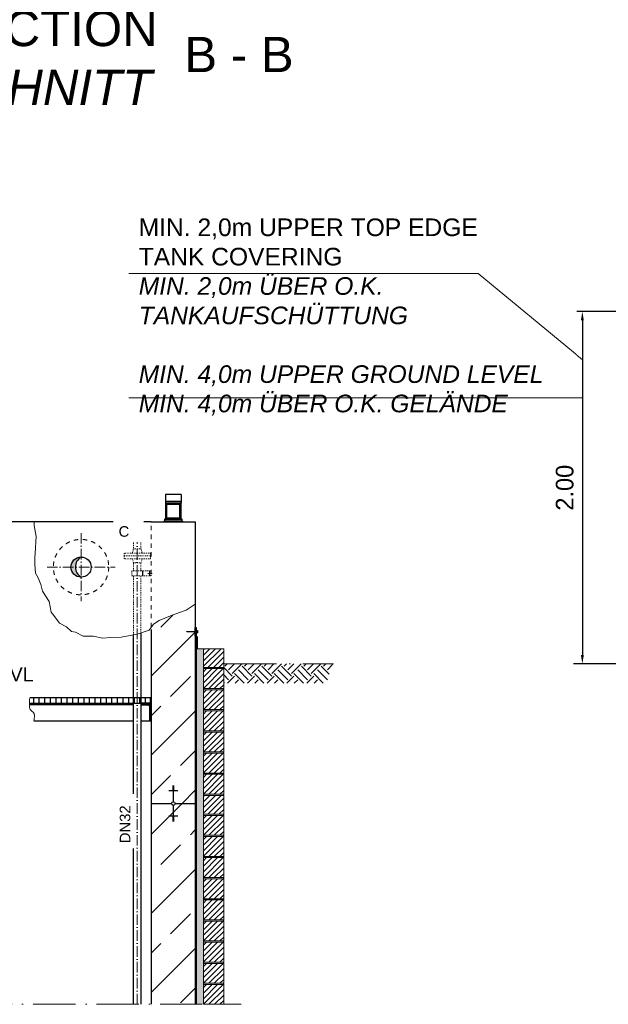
# Model space of a CAD drawing. Header units: millimetres. Extents: x -48448 to 452754, y -13941 to 17062.
# Tile 273 of 458: x 19985 to 23327, y 2463 to 8051. Entities that reach past the tile are written whole.
import ezdxf

# ---------------------------------------------------------------- set-up
doc = ezdxf.new("R2010")
doc.units = ezdxf.units.MM
doc.linetypes.add('ACAD_ISO10W100', pattern=[18, 12, -3, 0, -3])
doc.linetypes.add('JIS_02_1.0', pattern=[2, 1, -1])
doc.layers.add('0_0_1_im Papierbereich gezeichnet', color=7, linetype='Continuous')
doc.layers.add('Beschriftung', color=7, linetype='Continuous')
doc.layers.add('Bemaßung', color=7, linetype='Continuous', lineweight=13)
doc.styles.add('LBB3.5M1000', font='isocp.shx', dxfattribs={"height": 3.5})
doc.dimstyles.new('DIN', dxfattribs={"dimtxt": 2.5, "dimasz": 2.5, "dimexe": 1.25, "dimexo": 0.625, "dimtad": 1, "dimtih": 1, "dimdec": 4, "dimdsep": 46, "dimlunit": 6, "dimtxsty": 'Standard', "dimcen": 2.5, "dimadec": 0, "dimazin": 0, "dimtfac": 1, "dimtdec": 4, "dimtmove": 0, "dimatfit": 3, "dimfxl": 0, "dimtvp": 1, "dimtolj": 1, "dimtzin": 0, "dimarcsym": 0})
pattern_1 = [(45, (-72553.1, 42151.86), (-224.5064, 224.5064), []), (45, (-72328.6, 42151.86), (-224.5064, 224.5064), [158.75, -79.375])]

# ---------------------------------------------------------------- blocks, each defined once
blk = doc.blocks.new('*D31')
at = {"layer": 'Bemaßung', "color": 0, "lineweight": -2, "transparency": 16777216}
for p, q in [((23402.7, 6394.8), (23129.3, 6394.8)), ((23179.3, 6344.8), (23179.3, 4444.8)), ((23449.3, 4394.8), (23129.3, 4394.8))]:
    blk.add_line(p, q, dxfattribs=at)
at = {"layer": 'Bemaßung', "color": 0, "transparency": 16777216}
for points in [[(23171, 6344.8), (23187.7, 6344.8), (23179.3, 6394.8)], [(23171, 4444.8), (23187.7, 4444.8), (23179.3, 4394.8)]]:
    blk.add_solid(points, dxfattribs=at)
at = {"layer": 'DEFPOINTS', "color": 0, "transparency": 16777216}
for p in [(23802.7, 6394.8), (23179.3, 4394.8), (23849.3, 4394.8)]:
    blk.add_point(p, dxfattribs=at)
at = {"layer": 'Bemaßung', "color": 0, "transparency": 16777216, "insert": (23079.3, 5394.8), "char_height": 100, "attachment_point": 5, "rotation": 90}
blk.add_mtext('\\A1;2.00', dxfattribs=at)

msp = doc.modelspace()

# ---------------------------------------------------------------- hatches: boundary and pattern name
at = {"lineweight": 9}
h = msp.add_hatch(dxfattribs=at)
h.set_pattern_fill('ANSI31', color=256)
h.set_pattern_definition([(45, (-72553.1127, 42551.864), (-2.24506403, 2.24506403), [])])
h.paths.add_polyline_path([(20812.027, 5307.086), (20902.027, 5307.086), (20902.027, 5217.086), (20812.027, 5217.086)])
h.paths.add_polyline_path([(20819.127, 5299.986), (20819.127, 5224.186), (20894.927, 5224.186), (20894.927, 5299.986)], flags=16)
h = msp.add_hatch(color=256)
h.dxf.hatch_style = 1
h.paths.add_polyline_path([(20333.308, 5001.447, 0.41421356), (20276.158, 4944.297, 0.41421356), (20333.308, 4887.147, -0.56717824)])
h = msp.add_hatch()
h.set_pattern_fill('ANSI33', color=256, scale=50)
h.set_pattern_definition(pattern_1)
h.paths.add_polyline_path([(20862.027, 3691.18), (20857.027, 3691.18), (20857.027, 3687.66), (20862.027, 3687.66)], flags=16)
edge = h.paths.add_edge_path()
edge.add_line((20982.027, 4734.109), (20930.145, 4699.323))
edge.add_line((20930.145, 4699.323), (20892.486, 4685.71))
edge.add_line((20892.486, 4685.71), (20841.536, 4667.584))
edge.add_line((20841.536, 4667.584), (20777.294, 4640.313))
edge.add_line((20777.294, 4640.313), (20744.066, 4621.178))
edge.add_line((20744.066, 4621.178), (20731.882, 4603.537))
edge.add_line((20731.882, 4603.537), (20732.027, 3602.086))
edge.add_line((20732.027, 3602.086), (20846.674, 3602.086))
edge.add_arc((20857.027, 3602.086), 10.353, 0, 180, ccw=False)
edge.add_line((20867.379, 3602.086), (20982.027, 3602.086))
edge.add_line((20982.027, 3602.086), (20982.027, 4734.109))
h = msp.add_hatch(color=250)
h.dxf.hatch_style = 1
h.paths.add_polyline_path([(20982.027, 4601.439), (20987.034, 4601.439), (20987.034, 4579.044), (20982.03, 4579.044)])
h.paths.add_polyline_path([(20982.03, 4579.044), (20987.034, 4579.044), (20987.034, 4575.904), (20982.031, 4575.904)])
h.paths.add_polyline_path([(20982.031, 4575.904), (20987.034, 4575.904), (20987.034, 4568.06), (20987.034, 4553.51), (20993.027, 4547.517), (20993.027, 4481.086), (20988.027, 4481.086), (20988.027, 4545.446), (20982.034, 4551.439)])
at = {"lineweight": 5}
h = msp.add_hatch(dxfattribs=at)
h.set_pattern_fill('ANSI31', color=256, scale=0.4, style=0)
h.set_pattern_definition([(45, (1163.9487, -5581.0108), (-0.89802561, 0.89802561), [])])
h.paths.add_polyline_path([(20987.034, 4575.904), (20934.527, 4575.904), (20934.527, 4579.044), (20987.034, 4579.044)])
at = {"lineweight": 18}
h = msp.add_hatch(dxfattribs=at)
h.set_pattern_fill('ANSI31', color=0, scale=7, style=0)
h.set_pattern_definition([(45, (-3148.635, 194.601), (-15.715448, 15.715448), [])])
h.paths.add_polyline_path([(21143.027, 4481.086), (21028.027, 4481.086), (21028.027, 4375.086), (21143.027, 4375.086)])
h = msp.add_hatch(dxfattribs=at)
h.set_pattern_fill('ANSI31', color=0, scale=7, style=0)
h.set_pattern_definition([(45, (-66368.138, 42017.753), (-15.715448, 15.715448), [])])
h.paths.add_polyline_path([(21143.027, 4368.086), (21028.027, 4368.086), (21028.027, 4255.086), (21143.027, 4255.086)])
at = {"linetype": 'ACAD_ISO10W100', "lineweight": 13, "ltscale": 25}
h = msp.add_hatch(dxfattribs=at)
h.set_pattern_fill('EARTH', color=253, scale=12.5, angle=45, style=0)
h.set_pattern_definition([(45, (-4627.09, 41944.55), (7e-15, 112.2532), [79.375, -79.375]), (45, (-4648.14, 41965.594), (7e-15, 112.2532), [79.375, -79.375]), (45, (-4669.186, 41986.64), (7e-15, 112.2532), [79.375, -79.375]), (135, (-4669.186, 42000.67), (-112.2532, 7e-15), [79.375, -79.375]), (135, (-4648.14, 42021.72), (-112.2532, 7e-15), [79.375, -79.375]), (135, (-4627.09, 42042.77), (-112.2532, 7e-15), [79.375, -79.375])])
h.paths.add_polyline_path([(21762.54, 4394.769), (21725.637, 4285.681), (21143.027, 4285.681), (21143.027, 4394.769)])
at = {"lineweight": 18}
h = msp.add_hatch(dxfattribs=at)
h.set_pattern_fill('ANSI31', color=0, scale=7, style=0)
h.set_pattern_definition([(45, (-66368.138, 41897.753), (-15.715448, 15.715448), [])])
h.paths.add_polyline_path([(21143.027, 4248.086), (21028.027, 4248.086), (21028.027, 4135.086), (21143.027, 4135.086)])
h = msp.add_hatch()
h.set_pattern_fill('ANSI31', color=256, scale=10, angle=45)
h.set_pattern_definition([(90, (-64803.486, 42521.864), (-31.75, 5e-15), [])])
h.paths.add_polyline_path([(20041.385, 4180.53), (20040.941, 4172.086), (20727.027, 4172.086), (20727.027, 4202.086), (20043.896, 4202.086), (20042.59, 4199.802), (20041.385, 4192.575)])
at = {"lineweight": 9}
h = msp.add_hatch(dxfattribs=at)
h.set_pattern_fill('ANSI31', color=256)
h.set_pattern_definition([(45, (-64803.4856, 42521.864), (-2.24506403, 2.24506403), [])])
edge = h.paths.add_edge_path()
edge.add_line((20673.467, 4172.086), (20673.467, 4162.086))
edge.add_line((20673.467, 4162.086), (20712.027, 4162.086))
edge.add_arc((20712.027, 4152.086), 10, 0, 90, ccw=False)
edge.add_line((20722.027, 4152.086), (20722.027, 4077.086))
edge.add_arc((20727.027, 4077.086), 5, 180, 270)
edge.add_line((20727.027, 4072.086), (20732.027, 4072.086))
edge.add_line((20732.027, 4072.086), (20732.027, 4172.086))
edge.add_line((20732.027, 4172.086), (20673.467, 4172.086))
at = {"lineweight": 18}
h = msp.add_hatch(dxfattribs=at)
h.set_pattern_fill('ANSI31', color=0, scale=7, style=0)
h.set_pattern_definition([(45, (-66368.138, 41777.753), (-15.715448, 15.715448), [])])
h.paths.add_polyline_path([(21143.027, 4128.086), (21028.027, 4128.086), (21028.027, 4015.086), (21143.027, 4015.086)])
h = msp.add_hatch(dxfattribs=at)
h.set_pattern_fill('ANSI31', color=0, scale=7, style=0)
h.set_pattern_definition([(45, (-66368.138, 41657.753), (-15.715448, 15.715448), [])])
h.paths.add_polyline_path([(21143.027, 4008.086), (21028.027, 4008.086), (21028.027, 3895.086), (21143.027, 3895.086)])
h = msp.add_hatch(dxfattribs=at)
h.set_pattern_fill('ANSI31', color=0, scale=7, style=0)
h.set_pattern_definition([(45, (-66368.138, 41537.753), (-15.715448, 15.715448), [])])
h.paths.add_polyline_path([(21143.027, 3888.086), (21028.027, 3888.086), (21028.027, 3775.086), (21143.027, 3775.086)])
h = msp.add_hatch(dxfattribs=at)
h.set_pattern_fill('ANSI31', color=0, scale=7, style=0)
h.set_pattern_definition([(45, (-66368.138, 41417.753), (-15.715448, 15.715448), [])])
h.paths.add_polyline_path([(21143.027, 3768.086), (21028.027, 3768.086), (21028.027, 3655.086), (21143.027, 3655.086)])
h = msp.add_hatch(dxfattribs=at)
h.set_pattern_fill('ANSI31', color=0, scale=7, style=0)
h.set_pattern_definition([(45, (-3148.635, -638.399), (-15.715448, 15.715448), [])])
h.paths.add_polyline_path([(21143.027, 3648.086), (21028.027, 3648.086), (21028.027, 3542.086), (21143.027, 3542.086)])
h = msp.add_hatch()
h.set_pattern_fill('ANSI33', color=256, scale=50)
h.set_pattern_definition(pattern_1)
h.paths.add_polyline_path([(20857.027, 3530.592), (20857.027, 3527.072), (20862.027, 3527.072), (20882.027, 3530.592)], flags=16)
edge = h.paths.add_edge_path()
edge.add_line((20732.027, 2462.632), (20982.027, 2462.632))
edge.add_line((20982.027, 2462.632), (20982.027, 3602.086))
edge.add_line((20982.027, 3602.086), (20867.379, 3602.086))
edge.add_arc((20857.027, 3602.086), 10.353, -180, 0, ccw=False)
edge.add_line((20846.674, 3602.086), (20732.027, 3602.086))
edge.add_line((20732.027, 3602.086), (20732.027, 2462.632))
h = msp.add_hatch(dxfattribs=at)
h.set_pattern_fill('ANSI31', color=0, scale=7, style=0)
h.set_pattern_definition([(45, (-66368.138, 41184.753), (-15.715448, 15.715448), [])])
h.paths.add_polyline_path([(21143.027, 3535.086), (21028.027, 3535.086), (21028.027, 3422.086), (21143.027, 3422.086)])
h = msp.add_hatch(dxfattribs=at)
h.set_pattern_fill('ANSI31', color=0, scale=7, style=0)
h.set_pattern_definition([(45, (-66368.138, 41064.753), (-15.715448, 15.715448), [])])
h.paths.add_polyline_path([(21143.027, 3415.086), (21028.027, 3415.086), (21028.027, 3302.086), (21143.027, 3302.086)])
h = msp.add_hatch(dxfattribs=at)
h.set_pattern_fill('ANSI31', color=0, scale=7, style=0)
h.set_pattern_definition([(45, (-66368.138, 40944.753), (-15.715448, 15.715448), [])])
h.paths.add_polyline_path([(21143.027, 3295.086), (21028.027, 3295.086), (21028.027, 3182.086), (21143.027, 3182.086)])
h = msp.add_hatch(dxfattribs=at)
h.set_pattern_fill('ANSI31', color=0, scale=7, style=0)
h.set_pattern_definition([(45, (-66368.138, 40824.753), (-15.715448, 15.715448), [])])
h.paths.add_polyline_path([(21143.027, 3175.086), (21028.027, 3175.086), (21028.027, 3062.086), (21143.027, 3062.086)])
h = msp.add_hatch(dxfattribs=at)
h.set_pattern_fill('ANSI31', color=0, scale=7, style=0)
h.set_pattern_definition([(45, (-66368.138, 40704.753), (-15.715448, 15.715448), [])])
h.paths.add_polyline_path([(21143.027, 3055.086), (21028.027, 3055.086), (21028.027, 2942.086), (21143.027, 2942.086)])
h = msp.add_hatch(dxfattribs=at)
h.set_pattern_fill('ANSI31', color=0, scale=7, style=0)
h.set_pattern_definition([(45, (-66368.138, 40584.753), (-15.715448, 15.715448), [])])
h.paths.add_polyline_path([(21143.027, 2935.086), (21028.027, 2935.086), (21028.027, 2822.086), (21143.027, 2822.086)])
h = msp.add_hatch(dxfattribs=at)
h.set_pattern_fill('ANSI31', color=0, scale=7, style=0)
h.set_pattern_definition([(45, (-66368.138, 40464.753), (-15.715448, 15.715448), [])])
h.paths.add_polyline_path([(21143.027, 2815.086), (21028.027, 2815.086), (21028.027, 2702.086), (21143.027, 2702.086)])
h = msp.add_hatch(dxfattribs=at)
h.set_pattern_fill('ANSI31', color=0, scale=7, style=0)
h.set_pattern_definition([(45, (-66368.138, 40344.753), (-15.715448, 15.715448), [])])
h.paths.add_polyline_path([(21143.027, 2695.086), (21028.027, 2695.086), (21028.027, 2582.086), (21143.027, 2582.086)])
h = msp.add_hatch(dxfattribs=at)
h.set_pattern_fill('ANSI31', color=0, scale=7, style=0)
h.set_pattern_definition([(45, (-66368.138, 40224.753), (-15.715448, 15.715448), [])])
h.paths.add_polyline_path([(21143.027, 2575.086), (21028.027, 2575.086), (21028.027, 2462.632), (21143.027, 2462.632)])
at = {"layer": 'Bemaßung', "lineweight": 5}
h = msp.add_hatch(dxfattribs=at)
h.set_pattern_fill('AR-SAND', color=256, scale=0.25)
h.set_pattern_definition([(37.5, (-7e-12, -1747.711), (-0.400008, 12.235331), [0, -9.652, 0, -10.795, 0, -10.31875]), (7.5, (-7e-12, -1747.711), (11.238082, 17.920628), [0, -5.207, 0, -8.6995, 0, -3.33375]), (327.5, (-7.81, -1747.711), (19.774809, 0.0359296), [0, -3.175, 0, -11.43, 0, -14.9225]), (317.5, (-7.81, -1747.711), (19.088911, 5.573233), [0, -1.5875, 0, -7.493, 0, -8.5725])])
h.paths.add_polyline_path([(20988.027, 2462.632), (21028.027, 2462.632), (21028.027, 4481.086), (20988.027, 4481.086)])

# ---------------------------------------------------------------- linework, layer by layer
for p, q in [((20902.027, 5357.086), (20812.027, 5357.086)), ((20812.027, 5357.086), (20812.027, 5307.086)), ((20902.027, 5317.086), (20812.027, 5317.086)), ((20902.027, 5357.086), (20902.027, 5307.086)), ((20732.027, 5202.086), (19132.027, 5202.086)), ((20732.027, 5202.086), (20982.027, 5202.086)), ((20807.027, 5207.086), (20802.027, 5202.086)), ((20807.027, 5217.086), (20807.027, 5207.086)), ((20907.027, 5217.086), (20807.027, 5217.086)), ((20807.027, 5207.086), (20907.027, 5207.086)), ((20907.027, 5207.086), (20907.027, 5217.086)), ((20907.027, 5207.086), (20912.027, 5202.086)), ((20982.027, 5202.086), (20982.027, 2462.632)), ((20682.435, 4923.147), (20682.435, 4893.925)), ((20722.027, 4923.147), (20722.027, 4893.925)), ((20732.027, 4589.256), (20732.027, 2462.632)), ((20631.067, 2462.632), (20631.067, 4559.908)), ((20673.467, 4570.639), (20673.467, 2462.632)), ((20631.067, 4162.086), (20040.783, 4162.086)), ((20064.613, 4072.086), (20631.067, 4072.086)), ((20673.467, 4072.086), (20727.027, 4072.086)), ((20862.027, 3701.739), (20852.027, 3701.739)), ((20862.027, 3698.22), (20852.027, 3698.22)), ((20862.027, 3694.7), (20852.027, 3694.7)), ((20862.027, 3691.18), (20852.027, 3691.18)), ((20857.027, 3702.086), (20857.027, 3612.439)), ((20882.027, 3673.58), (20832.027, 3673.58)), ((20862.027, 3687.66), (20852.027, 3687.66)), ((20862.027, 3684.14), (20852.027, 3684.14)), ((20862.027, 3680.62), (20852.027, 3680.62)), ((20862.027, 3677.1), (20852.027, 3677.1)), ((20732.027, 3602.086), (20846.674, 3602.086)), ((20857.027, 3591.734), (20857.027, 3502.086)), ((20867.379, 3602.086), (20982.027, 3602.086)), ((20882.027, 3530.592), (20832.027, 3530.592)), ((20862.027, 3527.072), (20852.027, 3527.072)), ((20862.027, 3523.552), (20852.027, 3523.552)), ((20862.027, 3520.032), (20852.027, 3520.032)), ((20862.027, 3516.513), (20852.027, 3516.513)), ((20862.027, 3512.993), (20852.027, 3512.993)), ((20862.027, 3509.473), (20852.027, 3509.473)), ((20862.027, 3505.953), (20852.027, 3505.953)), ((20862.027, 3502.433), (20852.027, 3502.433))]:
    msp.add_line(p, q)
at = {"linetype": 'JIS_02_1.0', "lineweight": 18, "ltscale": 25}
msp.add_line((20731.882, 4603.537), (20732.027, 5202.086), dxfattribs=at)
at = {"linetype": 'ACAD_ISO10W100', "lineweight": 18, "ltscale": 5}
for p, q in [((20652.267, 2462.632), (20652.267, 5167.668)), ((20333.308, 5137.525), (20333.308, 4751.069)), ((20140.08, 4944.297), (20526.536, 4944.297))]:
    msp.add_line(p, q, dxfattribs=at)
at = {"linetype": 'JIS_02_1.0', "lineweight": 5, "ltscale": 5}
for p, q in [((20631.067, 5047.997), (20624.267, 5023.997)), ((20631.067, 5047.997), (20673.467, 5047.997)), ((20673.467, 5047.997), (20680.267, 5023.997)), ((20631.067, 4967.997), (20624.267, 4991.997)), ((20673.467, 4967.997), (20680.267, 4991.997)), ((20631.067, 4923.147), (20631.067, 4967.997)), ((20631.067, 4967.997), (20673.467, 4967.997)), ((20673.467, 4967.997), (20673.467, 4923.147)), ((20631.067, 4559.908), (20631.067, 4893.925)), ((20673.467, 4893.925), (20673.467, 4570.639))]:
    msp.add_line(p, q, dxfattribs=at)
at = {"color": 253, "linetype": 'JIS_02_1.0', "lineweight": 9, "ltscale": 25}
msp.add_line((20712.062, 4908.536), (20761.914, 4908.536), dxfattribs=at)
at = {"linetype": 'JIS_02_1.0', "lineweight": 25, "ltscale": 50}
msp.add_line((20986.027, 2462.632), (20986.027, 4547.446), dxfattribs=at)
at = {"lineweight": 9}
for p, q in [((20988.027, 4545.446), (20988.027, 2462.632)), ((21028.027, 4481.086), (20988.027, 4481.086))]:
    msp.add_line(p, q, dxfattribs=at)
at = {"color": 253, "linetype": 'ACAD_ISO10W100', "lineweight": 13, "ltscale": 25}
msp.add_line((21143.027, 4394.769), (21765.83, 4394.769), dxfattribs=at)
at = {"linetype": 'ACAD_ISO10W100', "lineweight": 18, "ltscale": 20}
msp.add_line((18621.027, 2462.632), (21243.027, 2462.632), dxfattribs=at)
for points in [[(20902.027, 5307.086), (20812.027, 5307.086), (20812.027, 5217.086), (20902.027, 5217.086)], [(20894.927, 5299.986), (20819.127, 5299.986), (20819.127, 5224.186), (20894.927, 5224.186)]]:
    msp.add_lwpolyline(points, close=True)
at = {"lineweight": 13}
for points in [[(20982.027, 4734.109), (20930.145, 4699.323), (20892.486, 4685.71), (20841.536, 4667.584), (20777.294, 4640.313), (20744.066, 4621.178), (20719.699, 4585.895), (20651.027, 4563.234), (20611.153, 4556.59), (20560.203, 4546.93), (20500.392, 4544.716), (20456.088, 4540.85), (20402.922, 4551.923), (20345.327, 4552.221), (20301.022, 4574.365), (20278.87, 4578.399), (20250.072, 4604.972), (20210.198, 4626.778), (20179.185, 4668.852), (20163.679, 4689.012), (20152.602, 4748.801), (20113.792, 4808.591), (20105.396, 4846.237), (20089.06, 4883.882), (20075.276, 4910.456), (20070.169, 4959.173), (20071.445, 4996.819), (20074.594, 5052.18), (20076.809, 5089.826), (20077.591, 5118.613), (20066.515, 5180.618), (20066.174, 5198.333), (20065.939, 5202.086)], [(20043.896, 4202.086), (20042.59, 4199.802), (20041.385, 4192.575), (20041.385, 4180.53), (20040.783, 4169.087), (20040.783, 4158.246), (20041.385, 4148.61), (20045, 4135.36), (20055.242, 4125.122), (20061.869, 4120.303), (20066.689, 4111.872), (20068.497, 4102.235), (20066.689, 4079.349), (20064.613, 4072.086)]]:
    msp.add_lwpolyline(points, dxfattribs=at)
at = {"linetype": 'JIS_02_1.0', "lineweight": 5, "ltscale": 5}
for points in [[(20625.281, 5129.341), (20679.253, 5129.341), (20679.253, 5152.086), (20625.281, 5152.086)], [(20577.267, 5007.997), (20727.267, 5007.997), (20727.267, 5023.997), (20577.267, 5023.997)], [(20577.267, 5007.997), (20727.267, 5007.997), (20727.267, 4991.997), (20577.267, 4991.997)], [(20732.027, 4923.147), (20622.099, 4923.147), (20622.099, 4893.925), (20732.027, 4893.925)]]:
    msp.add_lwpolyline(points, close=True, dxfattribs=at)
msp.add_lwpolyline([(20631.067, 5129.341), (20631.067, 5047.997), (20673.467, 5047.997), (20673.467, 5129.341)], dxfattribs=at)
at = {"color": 250}
msp.add_lwpolyline([(20988.027, 4481.086), (20988.027, 4545.446), (20982.034, 4551.439), (20982.027, 4601.439), (20987.034, 4601.439), (20987.034, 4553.51), (20993.027, 4547.517), (20993.027, 4481.086), (20988.027, 4481.086)], dxfattribs=at)
at = {"lineweight": 18}
for points in [[(21143.027, 4481.086), (21028.027, 4481.086), (21028.027, 4375.086), (21143.027, 4375.086), (21143.027, 4481.086)], [(21143.027, 4368.086), (21028.027, 4368.086), (21028.027, 4255.086), (21143.027, 4255.086), (21143.027, 4368.086)], [(21143.027, 4248.086), (21028.027, 4248.086), (21028.027, 4135.086), (21143.027, 4135.086), (21143.027, 4248.086)], [(21143.027, 4128.086), (21028.027, 4128.086), (21028.027, 4015.086), (21143.027, 4015.086), (21143.027, 4128.086)], [(21143.027, 4008.086), (21028.027, 4008.086), (21028.027, 3895.086), (21143.027, 3895.086), (21143.027, 4008.086)], [(21143.027, 3888.086), (21028.027, 3888.086), (21028.027, 3775.086), (21143.027, 3775.086), (21143.027, 3888.086)], [(21143.027, 3768.086), (21028.027, 3768.086), (21028.027, 3655.086), (21143.027, 3655.086), (21143.027, 3768.086)], [(21143.027, 3535.086), (21028.027, 3535.086), (21028.027, 3422.086), (21143.027, 3422.086), (21143.027, 3535.086)], [(21143.027, 3415.086), (21028.027, 3415.086), (21028.027, 3302.086), (21143.027, 3302.086), (21143.027, 3415.086)], [(21143.027, 3295.086), (21028.027, 3295.086), (21028.027, 3182.086), (21143.027, 3182.086), (21143.027, 3295.086)], [(21143.027, 3175.086), (21028.027, 3175.086), (21028.027, 3062.086), (21143.027, 3062.086), (21143.027, 3175.086)], [(21143.027, 3055.086), (21028.027, 3055.086), (21028.027, 2942.086), (21143.027, 2942.086), (21143.027, 3055.086)], [(21143.027, 2935.086), (21028.027, 2935.086), (21028.027, 2822.086), (21143.027, 2822.086), (21143.027, 2935.086)], [(21143.027, 2815.086), (21028.027, 2815.086), (21028.027, 2702.086), (21143.027, 2702.086), (21143.027, 2815.086)], [(21143.027, 2695.086), (21028.027, 2695.086), (21028.027, 2582.086), (21143.027, 2582.086), (21143.027, 2695.086)], [(21143.027, 2575.086), (21028.027, 2575.086), (21028.027, 2462.632), (21143.027, 2462.632), (21143.027, 2575.086)]]:
    msp.add_lwpolyline(points, dxfattribs=at)
msp.add_lwpolyline([(20040.941, 4172.086), (20727.027, 4172.086), (20727.027, 4202.086), (20043.896, 4202.086)])
msp.add_lwpolyline([(20673.467, 4162.086), (20712.027, 4162.086, -0.41421356), (20722.027, 4152.086), (20722.027, 4077.086, 0.41421356), (20727.027, 4072.086), (20732.027, 4072.086), (20732.027, 4172.086), (20673.467, 4172.086)], format="xyb")
at = {"color": 0, "lineweight": 18}
msp.add_lwpolyline([(21143.027, 3648.086), (21028.027, 3648.086), (21028.027, 3542.086), (21143.027, 3542.086), (21143.027, 3648.086)], dxfattribs=at)
at = {"linetype": 'JIS_02_1.0', "lineweight": 18, "ltscale": 25}
msp.add_circle((20333.308, 4944.297), 157.15, dxfattribs=at)
for centre, radius in [((20333.308, 4944.297), 57.15), ((20857.027, 3602.086), 10.353)]:
    msp.add_circle(centre, radius)
msp.add_arc((20367.482, 4944.297), 66.588, 120.878072, 239.121928)
at = {"lineweight": 18}
for centre, start, end in [((21025.448, 4371.586), 306.378769, 53.621231), ((21145.605, 4371.586), 126.378769, 233.621231), ((21025.448, 4251.586), 306.378769, 53.621231), ((21145.605, 4251.586), 126.378769, 233.621231), ((21025.448, 4131.586), 306.378769, 53.621231), ((21145.605, 4131.586), 126.378769, 233.621231), ((21025.448, 4011.586), 306.378769, 53.621231), ((21145.605, 4011.586), 126.378769, 233.621231), ((21025.448, 3891.586), 306.378769, 53.621231), ((21145.605, 3891.586), 126.378769, 233.621231), ((21025.448, 3771.586), 306.378769, 53.621231), ((21145.605, 3771.586), 126.378769, 233.621231), ((21025.448, 3651.586), 306.378769, 53.621231), ((21145.605, 3651.586), 126.378769, 233.621231), ((21025.448, 3538.586), 306.378769, 53.621231), ((21145.605, 3538.586), 126.378769, 233.621231), ((21025.448, 3418.586), 306.378769, 53.621231), ((21145.605, 3418.586), 126.378769, 233.621231), ((21025.448, 3298.586), 306.378769, 53.621231), ((21145.605, 3298.586), 126.378769, 233.621231), ((21025.448, 3178.586), 306.378769, 53.621231), ((21145.605, 3178.586), 126.378769, 233.621231), ((21025.448, 3058.586), 306.378769, 53.621231), ((21145.605, 3058.586), 126.378769, 233.621231), ((21025.448, 2938.586), 306.378769, 53.621231), ((21145.605, 2938.586), 126.378769, 233.621231), ((21025.448, 2818.586), 306.378769, 53.621231), ((21145.605, 2818.586), 126.378769, 233.621231), ((21025.448, 2698.586), 306.378769, 53.621231), ((21145.605, 2698.586), 126.378769, 233.621231), ((21025.448, 2578.586), 306.378769, 53.621231), ((21145.605, 2578.586), 126.378769, 233.621231)]:
    msp.add_arc(centre, 4.347, start, end, dxfattribs=at)
at = {"layer": '0_0_1_im Papierbereich gezeichnet'}
for points in [[(20988.117, 4568.06), (20987.034, 4568.06), (20987.034, 4586.888), (20988.117, 4586.888)], [(20995.045, 4571.09), (20988.117, 4571.09), (20988.117, 4583.858), (20995.045, 4583.858)], [(20987.034, 4575.904), (20934.527, 4575.904), (20934.527, 4579.044), (20987.034, 4579.044)]]:
    msp.add_lwpolyline(points, close=True, dxfattribs=at)

# ---------------------------------------------------------------- texts
at = {"layer": 'Beschriftung', "color": 0, "char_height": 200, "attachment_point": 1, "style": 'LBB3.5M1000'}
for s, insert, width in [('{\\fArial|b0|i0|c0|p34;SECTION\\P\\fArial|b0|i1|c0|p34;SCHNITT}', (19526.725, 8101.312), 1238.38965), ('{\\fArial|b0|i0|c0|p34;B - B}', (20919.263, 7953.721), 665.34341)]:
    msp.add_mtext(s, dxfattribs=dict(at, insert=insert, width=width))
at = {"layer": 'Beschriftung', "insert": (19927.508, 4375.167), "char_height": 80, "width": 111.95845, "attachment_point": 1, "style": 'LBB3.5M1000', "bg_fill": 2}
msp.add_mtext('{\\fArial|b0|i0|c0|p34;\\C256;VL}', dxfattribs=at)

# ---------------------------------------------------------------- dimensions: what is measured, and where the dimension line sits
at = {"layer": 'Bemaßung'}
dim = msp.add_linear_dim(base=(23179.329, 4394.769), p1=(23802.662, 6394.769), p2=(23849.301, 4394.769), angle=90, text='2.00', dimstyle='DIN', override={"dimscale": 100, "dimtxt": 1, "dimasz": 0.5, "dimexe": 0.5, "dimexo": 4, "dimgap": 0.5, "dimtih": 0, "dimdec": 2, "dimsah": 1, "dimtmove": 2}, dxfattribs=at)
dim.commit()
dim.dimension.update_dxf_attribs({"geometry": '*D31', "text_midpoint": (23079.329, 5394.769)})

# ---------------------------------------------------------------- next in the draw order: texts
at = {"layer": 'Beschriftung', "attachment_point": 1, "style": 'LBB3.5M1000', "bg_fill": 2}
for s, insert, char_height, width in [('{\\fArial|b0|i0|c0|p34;MIN. 2,0m UPPER TOP EDGE\\PTANK COVERING\\P\\fArial|b0|i1|c0|p34;MIN. 2,0m ÜBER O.K. \\PTANKAUFSCHÜTTUNG\\P\\PMIN. 4,0m UPPER GROUND LEVEL\\PMIN. 4,0m ÜBER O.K. GELÄNDE}', (20660.639, 6923.126), 100, 2436.56732), ('{\\fArial|b0|i0|c0|p34;C}', (20546.442, 5176.551), 60, 111.95845)]:
    msp.add_mtext(s, dxfattribs=dict(at, insert=insert, char_height=char_height, width=width))
at = {"layer": 'Beschriftung', "color": 1, "insert": (20552.927, 3377.403), "char_height": 60, "width": 249.74458, "attachment_point": 1, "rotation": 90, "style": 'LBB3.5M1000', "bg_fill": 2}
msp.add_mtext('{\\fArial|b0|i0|c0|p34;\\C256;DN32}', dxfattribs=at)

# ---------------------------------------------------------------- next in the draw order: linework, layer by layer
at = {"layer": 'Bemaßung'}
for p, q in [((20603.891, 6610.655), (22587.801, 6610.655)), ((22587.801, 6610.655), (23179.329, 6121.383)), ((20603.891, 5905.333), (23179.329, 5905.333))]:
    msp.add_line(p, q, dxfattribs=at)

doc.saveas('drawing.dxf')
